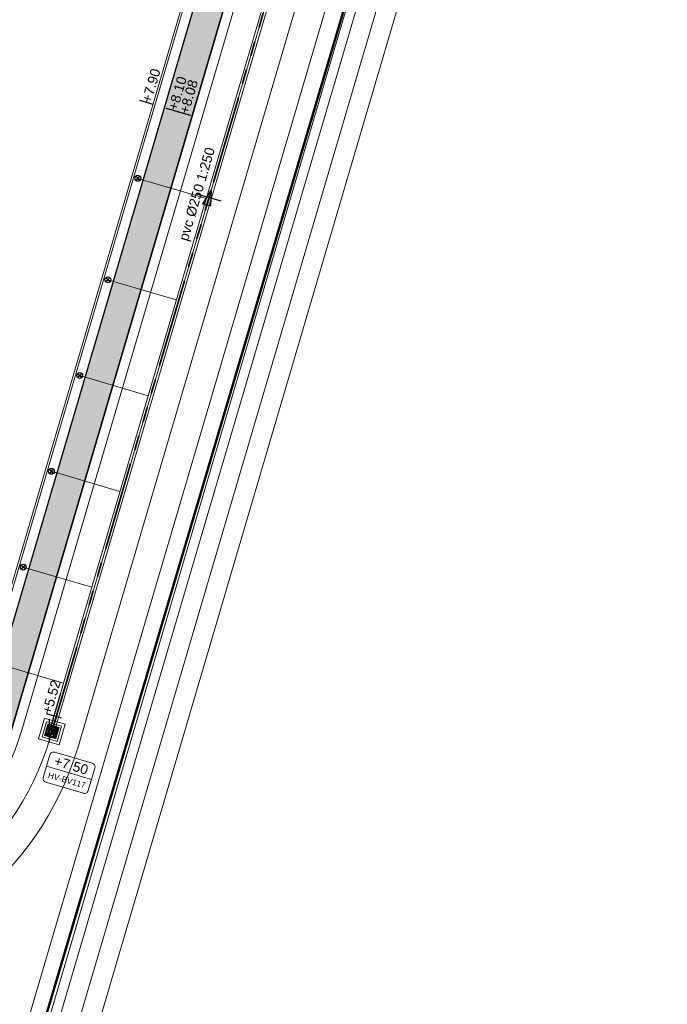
# Model space of a CAD drawing. Extents: x 98477 to 100410, y 398052 to 398969.
# Tile 349 of 374: x 98685 to 98718, y 398516 to 398566. Entities that reach past the tile are written whole.
import ezdxf
from ezdxf.enums import TextEntityAlignment as Align

# ---------------------------------------------------------------- set-up
doc = ezdxf.new("R2010")
doc.units = 0
doc.linetypes.add('AL-NUTSTRACE', pattern=[17, 5, -3.5, 0, -3.5, 5])
doc.linetypes.add('RI-DWA', pattern=[9.75, 4.5, -0.75, 0.75, -0.75, 0.75, -0.75, 0.75, -0.75])
for name, color, linetype, lineweight in [('N-GW-hoogtelijn laagte NAP +6.50', 110, 'AL-HOOGTELIJN +6.50', 18), ('N-GW-hoogtelijn laagte NAP +7.00', 100, 'AL-HOOGTELIJN +7.00', 18), ('N-GW-hoogtelijn laagte NAP +7.50', 90, 'AL-HOOGTELIJN +7.50', 18), ('N-GW-hoogtelijn laagte NAP +8.00', 80, 'AL-HOOGTELIJN +8.00', 18), ('N-GW-insteek', 60, 'Continuous', 18), ('N-KO-kantbegrenzing grondwerk', 70, 'Continuous', 25), ('N-RI-DWA b.o.b.', 24, 'Continuous', 25), ('N-RI-DWA hoofdriool', 24, 'RI-DWA', 35), ('N-RI-DWA hoofdriool buiswand', 24, 'Continuous', 13), ('N-RI-DWA huisaansluitleiding', 24, 'RI-DWA', 18), ('N-RI-DWA ontstoppingstuk', 24, 'Continuous', 25), ('N-RI-DWA put', 1, 'Continuous', 25), ('N-RI-DWA putdeksel', 7, 'Continuous', 18), ('N-RI-DWA putnummer', 24, 'Continuous', 18), ('N-RI-DWA putwand', 7, 'Continuous', 18), ('N-RI-DWA strenginformatie', 24, 'Continuous', 25), ('N-RI-stroomrichting', 7, 'Continuous', 25), ('N-VH-arcering printbeton', 8, 'Continuous', 9), ('X-AL-hoogtelijn - Niv 1', 1, 'AL-HOOGTELIJN', 18), ('X-AL-nutstrace VERWERKT', 252, 'AL-NUTSTRACE', 18), ('X-AL-planthoogte VERWERKT', 180, 'Continuous', 25), ('X-AL-werkgrens', 4, 'AL-WERKGRENS', 50)]:
    doc.layers.add(name, color=color, linetype=linetype, lineweight=lineweight)
for name, color, linetype, plot in [('X-AL-contourlijnen', 30, 'Continuous', False), ('X-AL-hulplijn', 30, 'Continuous', False), ('X-AL-hulplijn riolering', 30, 'Continuous', False)]:
    doc.layers.add(name, color=color, linetype=linetype, plot=plot)
doc.styles.add('CS Annotative', font='arial.ttf')
doc.styles.get("Standard").update_dxf_attribs({"font": 'txt.shx'})
doc.linetypes.add('AL-HOOGTELIJN', pattern='A,10,-1.5,["H",Standard,S=0.9,R=0,X=-0.3,Y=-0.45],-1.5,30', length=43)
doc.linetypes.add('AL-HOOGTELIJN +6.50', pattern='A,7.5,-1.5,["+6.50",Standard,S=0.9,R=0,X=-0.3,Y=-0.45],-4.5,22.5', length=36)
doc.linetypes.add('AL-HOOGTELIJN +7.00', pattern='A,7.5,-1.5,["+7.00",Standard,S=0.9,R=0,X=-0.3,Y=-0.45],-4.5,22.5', length=36)
doc.linetypes.add('AL-HOOGTELIJN +7.50', pattern='A,7.5,-1.5,["+7.50",Standard,S=0.9,R=0,X=-0.3,Y=-0.45],-4.5,22.5', length=36)
doc.linetypes.add('AL-HOOGTELIJN +8.00', pattern='A,7.5,-1.5,["+8.00",Standard,S=0.9,R=0,X=-0.3,Y=-0.45],-4.5,22.5', length=36)
doc.linetypes.add('AL-WERKGRENS', pattern='A,1.25,[67,NLCS.shx,S=1.25,R=0,X=0,Y=0],1.25,-1', length=3.5)

# ---------------------------------------------------------------- blocks, each defined once
blk = doc.blocks.new('*U338')
h = blk.add_hatch()
h.set_pattern_fill('ANSI31', color=256, scale=0.8, angle=208.6)
h.set_pattern_definition([(253.6, (3e-17, -1e-15), (0.095931, -0.028234), [])])
h.paths.add_polyline_path([(0.124, -0.228, 0.668179), (0.073, 0.249, 0.198912), (-0.124, 0.228)])
at = {"flags": 128}
blk.add_lwpolyline([(0.124, -0.228), (-0.124, 0.228)], dxfattribs=at)
blk.add_circle((0, 0), 0.26)
at = {"layer": 'N-RI-DWA putdeksel', "flags": 128}
blk.add_lwpolyline([(0.203, -0.372), (0.372, 0.203), (-0.203, 0.372), (-0.372, -0.203)], close=True, dxfattribs=at)
at = {"layer": 'N-RI-DWA putdeksel', "lineweight": 5, "flags": 128}
for points in [[(-0.325, -0.217), (-0.26, 0.002)], [(-0.302, 0.037), (-0.259, 0.024)], [(-0.288, 0.085), (-0.249, 0.073)], [(-0.274, 0.133), (-0.231, 0.12)], [(-0.26, 0.181), (-0.202, 0.164)], [(-0.245, 0.229), (-0.161, 0.204)], [(-0.231, 0.277), (-0.103, 0.239)], [(-0.22, 0.139), (-0.155, 0.358)], [(-0.217, 0.325), (0.002, 0.26)], [(-0.145, 0.216), (-0.107, 0.344)], [(-0.084, 0.246), (-0.059, 0.33)], [(-0.028, 0.258), (-0.011, 0.316)], [(0.024, 0.259), (0.037, 0.302)], [(0.073, 0.249), (0.085, 0.288)], [(0.12, 0.231), (0.133, 0.274)], [(0.139, 0.22), (0.358, 0.155)], [(0.164, 0.202), (0.181, 0.26)], [(0.204, 0.161), (0.229, 0.245)], [(0.216, 0.145), (0.344, 0.107)], [(0.239, 0.103), (0.277, 0.231)], [(0.246, 0.084), (0.33, 0.059)], [(0.258, 0.028), (0.316, 0.011)], [(0.26, -0.002), (0.325, 0.217)], [(-0.358, -0.155), (-0.139, -0.22)], [(-0.344, -0.107), (-0.216, -0.145)], [(-0.33, -0.059), (-0.246, -0.084)], [(-0.316, -0.011), (-0.258, -0.028)], [(-0.277, -0.231), (-0.239, -0.103)], [(-0.229, -0.245), (-0.204, -0.161)], [(-0.181, -0.26), (-0.164, -0.202)], [(-0.133, -0.274), (-0.12, -0.231)], [(-0.085, -0.288), (-0.073, -0.249)], [(-0.037, -0.302), (-0.024, -0.259)], [(-0.002, -0.26), (0.217, -0.325)], [(0.011, -0.316), (0.028, -0.258)], [(0.059, -0.33), (0.084, -0.246)], [(0.103, -0.239), (0.231, -0.277)], [(0.107, -0.344), (0.145, -0.216)], [(0.155, -0.358), (0.22, -0.139)], [(0.161, -0.204), (0.245, -0.229)], [(0.202, -0.164), (0.26, -0.181)], [(0.231, -0.12), (0.274, -0.133)], [(0.249, -0.073), (0.288, -0.085)], [(0.259, -0.024), (0.302, -0.037)]]:
    blk.add_lwpolyline(points, dxfattribs=at)
at = {"layer": 'N-RI-DWA putwand', "flags": 128}
for points in [[(0.372, -0.683), (0.683, 0.372), (-0.372, 0.683), (-0.683, -0.372)], [(0.271, -0.497), (0.497, 0.271), (-0.271, 0.497), (-0.497, -0.271)]]:
    blk.add_lwpolyline(points, close=True, dxfattribs=at)
blk = doc.blocks.new('*U353')
at = {"layer": 'X-AL-hulplijn', "flags": 128}
blk.add_lwpolyline([(0.336, -0.099), (-0.336, 0.099)], dxfattribs=at)
at = {"layer": 'X-AL-planthoogte VERWERKT', "linetype": 'Continuous', "style": 'CS Annotative'}
blk.add_attdef('HOOGTE-RECHTS', text='', height=0.5, rotation=253.6, dxfattribs=at).set_placement((0, 0), align=Align.MIDDLE_LEFT)
blk = doc.blocks.new('*U675')
at = {"layer": 'X-AL-hulplijn riolering'}
for points in [[(-0.63, 0.63), (0, 0), (0.63, 0.63, 0.414214)], [(0, 0), (-0.63, -0.63, 0.414214), (0.63, -0.63)]]:
    blk.add_hatch(color=256, dxfattribs=at).paths.add_polyline_path(points)
at = {"lineweight": 9}
blk.add_line((-1.35, -8.81), (10.16, -12.2), dxfattribs=at)
blk.add_lwpolyline([(-1.52, -12.93), (8.07, -15.75, 0.414214), (9.31, -15.08), (11.01, -9.32, 0.414214), (10.33, -8.08), (0.74, -5.26, 0.414214), (-0.5, -5.93), (-2.2, -11.69, 0.414214)], format="xyb", close=True)
at = {"layer": 'X-AL-hulplijn riolering'}
for points in [[(0.75, -0.75), (-0.75, 0.75)], [(0.75, 0.75), (-0.75, -0.75)]]:
    blk.add_lwpolyline(points, dxfattribs=at)
blk.add_circle((0, 0), 0.887, dxfattribs=at)
at = {"style": 'CS Annotative'}
for tag, height, p in [('HOOGTE', 2.5, (4.96, -8.61)), ('NR', 1.5, (3.85, -12.4))]:
    blk.add_attdef(tag, text='', height=height, rotation=343.6, dxfattribs=at).set_placement(p, align=Align.MIDDLE_CENTER)
blk = doc.blocks.new('*U535')
at = {"layer": 'X-AL-hulplijn riolering', "flags": 128}
for points in [[(2.82, 9.59), (0, 0)], [(3.05, 3.27), (-0.79, 4.4)], [(0, -3), (0, 3)]]:
    blk.add_lwpolyline(points, dxfattribs=at)
at = {"layer": 'N-RI-DWA b.o.b.', "linetype": 'Continuous', "style": 'CS Annotative'}
blk.add_attdef('B.o.b.rechts', text='', height=0.5, rotation=73.6, dxfattribs=at).set_placement((-0.16, 0.88), align=Align.MIDDLE_LEFT)
blk = doc.blocks.new('*U539')
at = {"layer": 'N-RI-stroomrichting'}
h = blk.add_hatch(color=256, dxfattribs=at)
h.dxf.hatch_style = 1
h.paths.add_polyline_path([(0.56, 1.92), (0.39, -2.2), (-1.52, -1.64)])
blk.add_lwpolyline([(0.56, 1.92), (0.39, -2.2), (-1.52, -1.64)], close=True, dxfattribs=at)
at = {"layer": 'X-AL-hulplijn riolering'}
blk.add_lwpolyline([(3.12, -0.92), (-3.12, 0.92)], dxfattribs=at)
at = {"lineweight": 25, "style": 'CS Annotative'}
blk.add_attdef('Strenginformatie', text='', height=2.5, rotation=73.6, dxfattribs=at).set_placement((-3.12, 0.92), align=Align.MIDDLE_CENTER)
blk = doc.blocks.new('CS Ontstoppingsstuk')
h = blk.add_hatch(color=256)
edge = h.paths.add_edge_path()
edge.add_arc((0, 0), 0.213, 358.5516, 718.5516)
at = {"lineweight": 18, "flags": 128}
for points in [[(-0.53, -0.53), (0.53, 0.53)], [(0.53, -0.53), (-0.53, 0.53)]]:
    blk.add_lwpolyline(points, dxfattribs=at)
blk.add_circle((0, 0), 0.75)
at = {"lineweight": 18}
blk.add_circle((0, 0), 0.213, dxfattribs=at)

msp = doc.modelspace()

# ---------------------------------------------------------------- hatches: boundary and pattern name
at = {"layer": 'N-VH-arcering printbeton'}
h = msp.add_hatch(dxfattribs=at)
h.set_pattern_fill('CS-PRINTBETON', color=256)
h.set_pattern_definition([(28.6, (19451.65486, 79593.082), (-0.239345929, 0.4389914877), []), (28.6, (19451.9906, 79592.98316), (-0.239345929, 0.4389914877), [0.5, -0.2])])
edge = h.paths.add_edge_path()
edge.add_arc((98660.568, 398666.535), 4.75, 58.6, 163.6)
edge.add_line((98656.011, 398667.876), (98653.286, 398658.615))
edge.add_line((98653.286, 398658.615), (98618.304, 398539.756))
edge.add_line((98618.304, 398539.756), (98613.338, 398522.884))
edge.add_line((98613.338, 398522.884), (98614.537, 398522.531))
edge.add_line((98614.537, 398522.531), (98657.063, 398667.023))
edge.add_arc((98660.805, 398665.922), 3.9, 58.6, 163.6, ccw=False)
edge.add_line((98662.837, 398669.251), (98686.289, 398654.935))
edge.add_line((98686.289, 398654.935), (98686.655, 398656.176))
edge.add_line((98686.655, 398656.176), (98683.544, 398658.075))
edge.add_line((98683.544, 398658.075), (98680.495, 398659.936))
edge.add_line((98680.495, 398659.936), (98663.043, 398670.589))
h = msp.add_hatch(dxfattribs=at)
h.set_pattern_fill('CS-PRINTBETON', color=256)
h.set_pattern_definition([(28.6, (19451.65486, 79593.082), (-0.239345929, 0.4389914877), []), (28.6, (19451.9906, 79592.98316), (-0.239345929, 0.4389914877), [0.5, -0.2])])
edge = h.paths.add_edge_path()
edge.add_line((98696.622, 398650.092), (98691.893, 398652.979))
edge.add_line((98691.893, 398652.979), (98690.749, 398651.104))
edge.add_arc((98692.243, 398650.193), 1.75, 148.6, 163.6)
edge.add_line((98690.564, 398650.687), (98687.424, 398640.02))
edge.add_line((98687.424, 398640.02), (98692.077, 398638.651))
edge.add_line((98692.077, 398638.651), (98691.329, 398636.108))
edge.add_line((98691.329, 398636.108), (98691.473, 398636.066))
edge.add_line((98691.473, 398636.066), (98687.802, 398623.595))
edge.add_line((98687.802, 398623.595), (98687.658, 398623.637))
edge.add_line((98687.658, 398623.637), (98687.094, 398621.719))
edge.add_line((98687.094, 398621.719), (98687.238, 398621.676))
edge.add_line((98687.238, 398621.676), (98683.567, 398609.205))
edge.add_line((98683.567, 398609.205), (98683.423, 398609.248))
edge.add_line((98683.423, 398609.248), (98682.816, 398607.185))
edge.add_line((98682.816, 398607.185), (98678.164, 398608.554))
edge.add_line((98678.164, 398608.554), (98677.359, 398605.82))
edge.add_line((98677.359, 398605.82), (98682.156, 398604.409))
edge.add_line((98682.156, 398604.409), (98680.603, 398599.132))
edge.add_line((98680.603, 398599.132), (98680.459, 398599.175))
edge.add_line((98680.459, 398599.175), (98679.894, 398597.256))
edge.add_line((98679.894, 398597.256), (98680.038, 398597.214))
edge.add_line((98680.038, 398597.214), (98676.368, 398584.743))
edge.add_line((98676.368, 398584.743), (98676.224, 398584.785))
edge.add_line((98676.224, 398584.785), (98675.659, 398582.866))
edge.add_line((98675.659, 398582.866), (98675.803, 398582.824))
edge.add_line((98675.803, 398582.824), (98672.132, 398570.353))
edge.add_line((98672.132, 398570.353), (98671.989, 398570.395))
edge.add_line((98671.989, 398570.395), (98671.184, 398567.661))
edge.add_line((98671.184, 398567.661), (98666.531, 398569.031))
edge.add_line((98666.531, 398569.031), (98665.557, 398565.721))
edge.add_line((98665.557, 398565.721), (98670.354, 398564.309))
edge.add_line((98670.354, 398564.309), (98668.095, 398556.635))
edge.add_line((98668.095, 398556.635), (98667.951, 398556.677))
edge.add_line((98667.951, 398556.677), (98667.386, 398554.759))
edge.add_line((98667.386, 398554.759), (98667.53, 398554.716))
edge.add_line((98667.53, 398554.716), (98663.86, 398542.245))
edge.add_line((98663.86, 398542.245), (98663.716, 398542.287))
edge.add_line((98663.716, 398542.287), (98663.151, 398540.369))
edge.add_line((98663.151, 398540.369), (98663.295, 398540.326))
edge.add_line((98663.295, 398540.326), (98660.373, 398530.398))
edge.add_line((98660.373, 398530.398), (98676.921, 398525.527))
edge.add_arc((98678.615, 398531.283), 6, 253.6, 343.6)
edge.add_line((98684.371, 398529.589), (98715.877, 398636.638))
edge.add_line((98715.877, 398636.638), (98716.634, 398637.877))
edge.add_line((98716.634, 398637.877), (98696.622, 398650.092))
edge = h.paths.add_edge_path(flags=16)
edge.add_arc((98713.552, 398637.239), 0.9, -16.4, 58.6, ccw=False)
edge.add_line((98714.416, 398636.985), (98683.073, 398530.492))
edge.add_arc((98678.277, 398531.904), 5, 253.6, 343.6, ccw=False)
edge.add_line((98676.865, 398527.107), (98662.475, 398531.342))
edge.add_line((98662.475, 398531.342), (98694.295, 398639.457))
edge.add_line((98694.295, 398639.457), (98689.019, 398641.01))
edge.add_line((98689.019, 398641.01), (98691.707, 398650.144))
edge.add_arc((98693.626, 398649.58), 2, 148.6, 163.6, ccw=False)
edge.add_line((98691.919, 398650.622), (98692.309, 398651.261))
edge.add_line((98692.309, 398651.261), (98714.021, 398638.007))

# ---------------------------------------------------------------- linework, layer by layer
at = {"layer": 'N-GW-hoogtelijn laagte NAP +6.50', "flags": 128}
msp.add_lwpolyline([(98686.073, 398513.236), (98686.073, 398513.236, 0.414214), (98687.625, 398514.082), (98720.374, 398625.352, 1), (98717.975, 398626.058), (98685.227, 398514.788, 0.414214)], format="xyb", close=True, dxfattribs=at)
at = {"layer": 'N-GW-hoogtelijn laagte NAP +7.00', "flags": 128}
msp.add_lwpolyline([(98713.2, 398662.96), (98726.959, 398709.709, 0.459082), (98720.365, 398719.894), (98695.616, 398723.269), (98660.636, 398728.038), (98657.275, 398728.496), (98627.442, 398734.004, 0.384166), (98618.315, 398728.396), (98614.39, 398715.059, 0.414214), (98621.159, 398702.643), (98648.5, 398694.596, -0.414214), (98651.885, 398688.388), (98651.885, 398688.388, -0.414214), (98645.677, 398685.003), (98626.068, 398690.774, 0.345261), (98614.602, 398686.213, 0.03982), (98587.069, 398628.869, 0.026816), (98583.754, 398618.676), (98578.455, 398598.821, -0.01473), (98577.612, 398595.998, 0.002446), (98575.634, 398589.925, 0.046512), (98573.515, 398580.316, -0.064748), (98570.477, 398568.581, 0.030473), (98565.856, 398554.718), (98555.163, 398514.654, 0.376291), (98559.545, 398505.789, 0.198018), (98577.075, 398505.771), (98594.878, 398513.088, -0.072442), (98613.333, 398517.709, -0.061584), (98622.165, 398517.512, 0.041444), (98637.691, 398516.54), (98672.744, 398517.254, 0.327013), (98687.768, 398528.733), (98716.537, 398626.484, -0.671875), (98721.603, 398626.999, -0.196262), (98721.68, 398626.247), (98688.128, 398512.249, -0.323087), (98687.203, 398511.532, -0.009375), (98687.001, 398511.529)], format="xyb", dxfattribs=at)
at = {"layer": 'N-GW-hoogtelijn laagte NAP +7.50', "flags": 128}
msp.add_lwpolyline([(98717.15, 398633.877), (98686.329, 398529.157, -0.327013), (98672.714, 398518.754), (98637.66, 398518.04, -0.041444), (98622.382, 398518.996, 0.061584), (98613.182, 398519.201, 0.072442), (98594.307, 398514.476), (98576.505, 398507.159, -0.198018), (98560.118, 398507.175, -0.376291), (98556.613, 398514.267), (98567.305, 398554.331, -0.030473), (98571.868, 398568.021, 0.064748), (98575.004, 398580.131, -0.046512), (98577.062, 398589.467, -0.016929), (98591.928, 398630.99, -0.128364), (98597.904, 398639.136, 0.17843), (98620.305, 398676.917, -0.52596), (98637.606, 398684.651), (98644.542, 398680.418, 0.493145), (98651.943, 398683.274), (98654.384, 398691.568, 0.414214), (98650.999, 398697.776), (98619.294, 398707.107)], format="xyb", dxfattribs=at)
at = {"layer": 'N-GW-hoogtelijn laagte NAP +8.00'}
msp.add_lwpolyline([(98715.711, 398634.301), (98684.89, 398529.58, -0.327013), (98672.683, 398520.253), (98637.63, 398519.54, -0.041444), (98622.6, 398520.48, 0.061584), (98613.031, 398520.694, 0.072442), (98593.737, 398515.863), (98575.934, 398508.546, -0.198018), (98560.691, 398508.561, -0.376291), (98558.062, 398513.88), (98568.755, 398553.944, -0.030473), (98573.26, 398567.461, 0.064748), (98576.492, 398579.945, -0.046512), (98578.491, 398589.01, -0.016929), (98593.322, 398630.437, -0.128364), (98598.85, 398637.972, 0.17843), (98621.78, 398676.646, -0.52596), (98636.825, 398683.371), (98650.991, 398674.724), (98655.541, 398690.185)], format="xyb", dxfattribs=at)
at = {"layer": 'N-GW-insteek'}
msp.add_lwpolyline([(98686.355, 398514.195, 0.414214), (98686.666, 398514.364), (98719.414, 398625.634, 1), (98718.935, 398625.775), (98686.186, 398514.506, 0.414214)], format="xyb", close=True, dxfattribs=at)
at = {"layer": 'N-KO-kantbegrenzing grondwerk', "flags": 128}
msp.add_lwpolyline([(98694.295, 398639.457), (98689.019, 398641.01), (98691.707, 398650.144, -0.065543), (98691.919, 398650.622), (98692.309, 398651.261), (98714.021, 398638.007, -0.339454), (98714.416, 398636.985), (98683.073, 398530.492, -0.414214), (98676.865, 398527.107), (98662.475, 398531.342)], format="xyb", close=True, dxfattribs=at)
msp.add_lwpolyline([(98716.634, 398637.877), (98715.877, 398636.638), (98684.371, 398529.589, -0.414214), (98676.921, 398525.527), (98660.373, 398530.398)], format="xyb", dxfattribs=at)
at = {"layer": 'N-RI-DWA hoofdriool'}
msp.add_lwpolyline([(98686.431, 398529.504), (98702.484, 398584.047)], dxfattribs=at)
at = {"layer": 'N-RI-DWA hoofdriool buiswand', "flags": 128}
for points in [[(98686.311, 398529.539), (98702.364, 398584.082)], [(98686.551, 398529.469), (98702.604, 398584.012)]]:
    msp.add_lwpolyline(points, dxfattribs=at)
at = {"layer": 'N-RI-DWA huisaansluitleiding', "flags": 128}
for points in [[(98690.822, 398557.764), (98694.315, 398556.736)], [(98689.296, 398552.584), (98692.791, 398551.556)], [(98687.855, 398547.692), (98691.351, 398546.663)], [(98686.414, 398542.8), (98689.911, 398541.771)], [(98684.973, 398537.907), (98688.471, 398536.878)], [(98683.532, 398533.015), (98687.031, 398531.986)]]:
    msp.add_lwpolyline(points, dxfattribs=at)
at = {"layer": 'X-AL-contourlijnen', "flags": 128}
msp.add_lwpolyline([(98714.021, 398638.007, -0.339454), (98714.416, 398636.985), (98683.073, 398530.492, -0.414214), (98676.865, 398527.107), (98662.475, 398531.342), (98694.295, 398639.457), (98689.019, 398641.01), (98691.707, 398650.144, -0.065543), (98691.919, 398650.622), (98692.309, 398651.261)], format="xyb", close=True, dxfattribs=at)
msp.add_lwpolyline([(98666.531, 398569.031), (98665.557, 398565.721), (98670.354, 398564.309), (98668.095, 398556.635), (98667.951, 398556.677), (98667.386, 398554.759), (98667.53, 398554.716), (98663.86, 398542.245), (98663.716, 398542.287), (98663.151, 398540.369), (98663.295, 398540.326), (98660.373, 398530.398), (98676.921, 398525.527, 0.414214), (98684.371, 398529.589), (98715.877, 398636.638)], format="xyb", dxfattribs=at)
at = {"layer": 'X-AL-hoogtelijn - Niv 1', "flags": 128}
for points in [[(98694.634, 398638.836), (98712.861, 398633.472), (98682.594, 398530.633, -0.414214), (98677.006, 398527.587), (98663.096, 398531.681)], [(98694.701, 398638.712), (98712.736, 398633.404), (98682.498, 398530.662, -0.414214), (98677.034, 398527.683), (98663.22, 398531.749)]]:
    msp.add_lwpolyline(points, format="xyb", close=True, dxfattribs=at)
at = {"layer": 'X-AL-nutstrace VERWERKT', "const_width": 1.5, "flags": 128}
msp.add_lwpolyline([(98662.17, 398530.658), (98676.751, 398526.366, 0.414214), (98683.758, 398530.187), (98715.475, 398637.953)], format="xyb", dxfattribs=at)
at = {"layer": 'X-AL-werkgrens', "flags": 128}
msp.add_lwpolyline([(98808.884, 398653.132), (98808.423, 398663.421), (98808.23, 398681.048), (98807.806, 398687.32), (98809.078, 398705.338), (98806.691, 398706.587), (98796.805, 398708.179), (98787.068, 398710.438), (98777.495, 398713.62), (98767.85, 398717.087), (98758.199, 398720.017), (98747.574, 398722.496), (98738.459, 398691.713), (98685.03, 398511.28), (98828.281, 398490.904), (98840.703, 398489.178), (98816.542, 398603.463), (98813.169, 398619.998), (98811.714, 398628.656), (98810.631, 398635.384), (98809.779, 398642.692)], close=True, dxfattribs=at)

# ---------------------------------------------------------------- block references
at = {"layer": 'N-RI-DWA b.o.b.'}
ref = msp.add_blockref('*U535', (98686.311, 398529.539), dxfattribs=dict(at, xscale=0.2, yscale=0.2, zscale=0.2))
ref.add_attrib('B.o.b.rechts', '+5.52', dxfattribs={"linetype": 'Continuous', "height": 0.5, "rotation": 73.6, "style": 'CS Annotative'}).set_placement((98686.153, 398530.42), align=Align.MIDDLE_LEFT)
at = {"layer": 'N-RI-DWA ontstoppingstuk', "xscale": 0.2, "yscale": 0.2, "zscale": 0.2}
for p in [(98690.82, 398557.765), (98689.295, 398552.584), (98687.855, 398547.692), (98686.412, 398542.8), (98684.972, 398537.908)]:
    msp.add_blockref('CS Ontstoppingsstuk', p, dxfattribs=at)
at = {"layer": 'N-RI-DWA put'}
msp.add_blockref('*U338', (98686.431, 398529.504), dxfattribs=at)
at = {"layer": 'N-RI-DWA putnummer'}
ref = msp.add_blockref('*U675', (98686.431, 398529.504), dxfattribs=dict(at, xscale=0.2, yscale=0.2, zscale=0.2))
ref.add_attrib('HOOGTE', '+7.50', dxfattribs={"linetype": 'Continuous', "height": 0.5, "rotation": 343.6, "style": 'CS Annotative'}).set_placement((98687.423, 398527.782), align=Align.MIDDLE_CENTER)
ref.add_attrib('NR', 'HV-BV117', dxfattribs={"linetype": 'Continuous', "height": 0.3, "rotation": 343.6, "style": 'CS Annotative'}).set_placement((98687.2, 398527.024), align=Align.MIDDLE_CENTER)
at = {"layer": 'N-RI-DWA strenginformatie'}
ref = msp.add_blockref('*U539', (98694.457, 398556.776), dxfattribs=dict(at, xscale=0.2, yscale=0.2, zscale=0.2))
ref.add_attrib('Strenginformatie', 'pvc %%C250 1:250', dxfattribs={"linetype": 'Continuous', "lineweight": 25, "height": 0.5, "rotation": 73.6, "style": 'CS Annotative'}).set_placement((98693.834, 398556.959), align=Align.MIDDLE_CENTER)
at = {"layer": 'X-AL-planthoogte VERWERKT', "rotation": 179.9999999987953}
for p, values in [((98691.253, 398561.65), {'HOOGTE-RECHTS': '+7.90'}), ((98692.596, 398561.255), {'HOOGTE-RECHTS': '+8.10'}), ((98693.172, 398561.086), {'HOOGTE-RECHTS': '+8.08'})]:
    msp.add_blockref('*U353', p, dxfattribs=at).add_auto_attribs(values)

doc.saveas('drawing.dxf')
